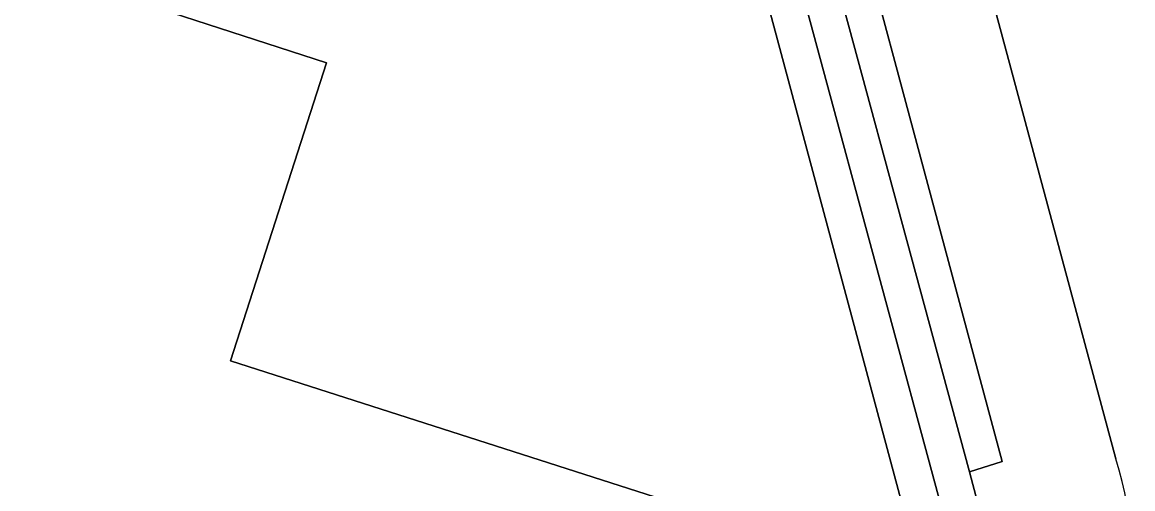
# Model space of a CAD drawing. Extents: x 160675 to 161153, y 383241 to 383714.
# Drawn here: x 161069.19 to 161084.46, y 383260.87 to 383267.28 of the extents above; entities that cross this region are included whole.
import ezdxf

# ---------------------------------------------------------------- set-up
doc = ezdxf.new("R2010")
doc.units = 0
for name, color, linetype in [('IMGEO_Fietspad_gesloten', 7, 'Continuous'), ('IMGEO_Pand', 7, 'Continuous'), ('IMGEO_Voetpad_open', 7, 'Continuous')]:
    doc.layers.add(name, color=color, linetype=linetype)

msp = doc.modelspace()

# ---------------------------------------------------------------- linework, layer by layer
at = {"layer": 'IMGEO_Fietspad_gesloten'}
msp.add_lwpolyline([(161076.497, 383290.599), (161077.053, 383287.957), (161077.057, 383287.94), (161084.227, 383261.283)], dxfattribs=at)
msp.add_arc((161079.224, 383259.745), 5.234, 321.6207, 17.088, dxfattribs=at)
at = {"layer": 'IMGEO_Pand'}
msp.add_lwpolyline([(161080.925, 383259.783), (161072.053, 383262.631), (161073.371, 383266.726), (161069.61, 383267.947), (161067.865, 383268.536), (161067.656, 383268.607), (161067.844, 383268.982), (161065.162, 383270.588), (161063.428, 383271.422), (161061.633, 383272.104), (161059.807, 383272.649), (161057.601, 383273.057), (161057.429, 383271.836), (161057.128, 383271.933), (161050.512, 383274.064), (161046.75, 383275.284), (161045.452, 383271.189), (161039.76, 383273.019), (161032.058, 383264.449)], dxfattribs=at)
at = {"layer": 'IMGEO_Voetpad_open'}
for points in [[(161075.504, 383289.465), (161074.2, 383297.033), (161073.766, 383296.688), (161075.006, 383289.36), (161077.165, 383279.743), (161082.212, 383261.104), (161082.664, 383261.245), (161077.716, 383279.668)], [(161084.227, 383261.283), (161077.057, 383287.94), (161077.053, 383287.957), (161076.497, 383290.599)], [(161039.76, 383273.019), (161045.452, 383271.189), (161046.75, 383275.284), (161050.512, 383274.064), (161052.237, 383279.314), (161052.469, 383280.048), (161053.428, 383279.746), (161057.514, 383278.438), (161058.471, 383278.126), (161061.533, 383277.149), (161062.487, 383276.845), (161065.546, 383275.857), (161066.498, 383275.553), (161070.58, 383274.242), (161071.531, 383273.936), (161071.295, 383273.203), (161069.61, 383267.947), (161073.371, 383266.726), (161072.053, 383262.631), (161080.925, 383259.783), (161081.343, 383259.61), (161081.314, 383260.141), (161081.284, 383260.673), (161076.223, 383279.522)], [(161081.826, 383260.612), (161076.688, 383279.636)], [(161076.688, 383279.636), (161081.826, 383260.612)], [(161082.321, 383260.689), (161082.212, 383261.104), (161077.165, 383279.743)], [(161077.716, 383279.668), (161082.664, 383261.245), (161082.212, 383261.104), (161082.321, 383260.689)], [(161076.223, 383279.522), (161081.284, 383260.673), (161081.314, 383260.141), (161081.343, 383259.61), (161081.846, 383259.418)]]:
    msp.add_lwpolyline(points, dxfattribs=at)
msp.add_arc((161079.224, 383259.745), 5.234, 321.6207, 17.088, dxfattribs=at)

doc.saveas('drawing.dxf')
